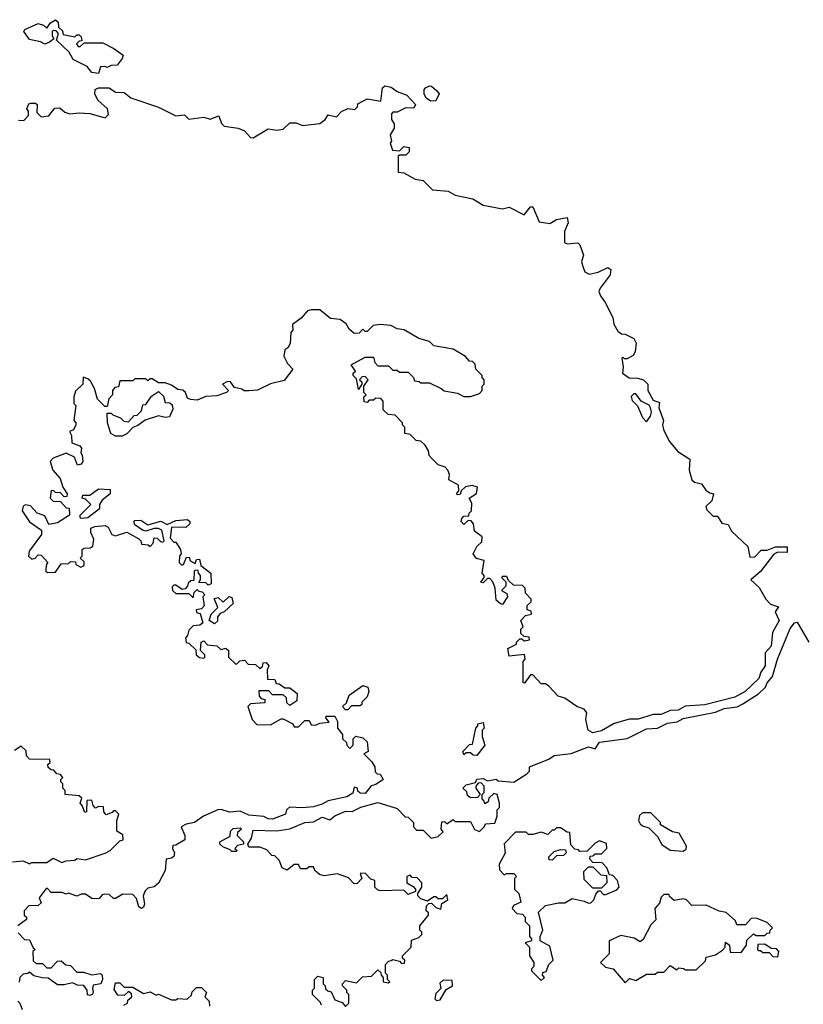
# Model space of a CAD drawing. Extents: x 2494106 to 2685573, y 758056 to 915185.
# Tile 285 of 507: x 2612559 to 2616204, y 855150 to 859730. Entities that reach past the tile are written whole.
import ezdxf

# ---------------------------------------------------------------- set-up
doc = ezdxf.new("R2010")
doc.units = 0

msp = doc.modelspace()

# ---------------------------------------------------------------- linework, layer by layer
at = {"layer": '0CON05XD'}
for points in [[(2612925, 859480), (2612895, 859483.8), (2612873, 859513), (2612807.5, 859545), (2612789.3, 859579.3), (2612730, 859635), (2612740, 859665), (2612728.3, 859678.3), (2612715, 859680), (2612710, 859675), (2612710, 859655), (2612718.3, 859641.7), (2612697.5, 859625), (2612675, 859616.7), (2612655, 859627.5), (2612605, 859637.5), (2612577.5, 859675), (2612582.5, 859685), (2612645, 859712.5), (2612670, 859705), (2612685, 859690), (2612702.5, 859715), (2612725, 859730), (2612738.3, 859718.3), (2612740, 859695), (2612758.3, 859678.3), (2612761.7, 859661.7), (2612815, 859650), (2612825, 859660), (2612835, 859660), (2612845, 859650), (2612848.3, 859631.7), (2612835, 859630), (2612823, 859617), (2612830, 859605), (2612840, 859605), (2612858.3, 859621.7), (2612945, 859622.5), (2612996.1, 859596.1), (2613040, 859565), (2613035, 859550), (2613011.7, 859518.3), (2612985, 859517.5), (2612965, 859507.5), (2612955, 859512.5), (2612935, 859510), (2612925, 859480)], [(2612553, 859263), (2612578.3, 859261.7), (2612600, 859285), (2612600, 859305), (2612592.5, 859315), (2612601.7, 859338.3), (2612608.3, 859341.7), (2612631.7, 859341.7), (2612640, 859335), (2612638.3, 859298.3), (2612658.3, 859278.3), (2612695, 859282.5), (2612721.7, 859318.3), (2612745, 859320), (2612769.3, 859299.3), (2612791.7, 859291.7), (2612835, 859296.7), (2612885, 859293.3), (2612957, 859273), (2612971.7, 859288.3), (2612967.5, 859315), (2612922.5, 859355), (2612907.5, 859385), (2612910, 859405), (2612925, 859412.5), (2612975, 859412.5), (2613005, 859393.3), (2613045, 859392), (2613075, 859366.2), (2613205, 859323.8), (2613285, 859282), (2613325, 859286.7), (2613345, 859266.7), (2613415, 859276.7), (2613445, 859266.7), (2613485, 859282.5), (2613497.5, 859247.5), (2613510, 859235), (2613575, 859226), (2613605, 859212.5), (2613631.7, 859181.7), (2613645, 859180), (2613715, 859222.5), (2613755, 859216.7), (2613785, 859220), (2613815, 859250), (2613845, 859250), (2613875, 859237.5), (2613955, 859247.5), (2613980, 859265), (2613993, 859287), (2614031.7, 859278.3), (2614055, 859302.5), (2614085, 859317.5), (2614118.3, 859311.7), (2614130, 859325), (2614131.7, 859338.3), (2614175, 859362.5), (2614238.3, 859351.7), (2614246.4, 859413.6), (2614257, 859423), (2614285.9, 859415.9), (2614315, 859396.2), (2614358.8, 859378.8), (2614400, 859335), (2614391.7, 859318.3), (2614355, 859320), (2614315, 859300), (2614295, 859300), (2614288.3, 859291.7), (2614287.5, 859265), (2614300, 859245), (2614300, 859225), (2614282.5, 859195), (2614287.5, 859165), (2614282.5, 859155), (2614293, 859123), (2614325, 859120), (2614345, 859140), (2614370, 859135), (2614370, 859115), (2614355, 859100), (2614325, 859100), (2614320, 859095), (2614320, 859020), (2614345, 859017.5), (2614398.3, 858988.3), (2614435, 858982.5), (2614478.3, 858938.3), (2614551.7, 858931.7), (2614585, 858913.3), (2614666.4, 858896.4), (2614715, 858867.5), (2614805, 858850), (2614835, 858857.5), (2614905, 858822.5), (2614935, 858860), (2614945, 858860), (2614975, 858790), (2615025, 858782.5), (2615055, 858800), (2615105, 858810), (2615110, 858785), (2615092.5, 858745), (2615093, 858693), (2615105, 858687.5), (2615155, 858692.5), (2615165, 858682.5), (2615181.2, 858635), (2615172.5, 858605), (2615177.5, 858582.5), (2615187, 858557), (2615207, 858547), (2615250, 858555), (2615295, 858576.7), (2615308.3, 858568.3), (2615305, 858542.5), (2615258.3, 858481.7), (2615253.3, 858465), (2615260, 858445), (2615282.5, 858415), (2615317.5, 858345), (2615323, 858313), (2615340.7, 858280.7), (2615358.3, 858268.3), (2615375, 858267.5), (2615415, 858247.5), (2615426.2, 858225), (2615421.2, 858185), (2615411.7, 858168.3), (2615385, 858152.5), (2615372.5, 858152.5), (2615365, 858160), (2615360, 858155), (2615366.2, 858115), (2615362.5, 858085), (2615393.6, 858063.6), (2615433, 858063), (2615460, 858055), (2615480, 858035), (2615480, 858005), (2615505, 857960), (2615535, 857950), (2615532.5, 857925), (2615553.3, 857865), (2615548.8, 857845), (2615554.1, 857824.1), (2615579.3, 857769.3), (2615620.7, 857720.7), (2615675.8, 857685.8), (2615672.5, 857635), (2615685, 857590), (2615698.3, 857578.3), (2615730.7, 857570.7), (2615750.7, 857540.7), (2615768.3, 857528.3), (2615786.7, 857525), (2615778.3, 857491.7), (2615750, 857465), (2615755, 857450), (2615785, 857420), (2615805, 857420), (2615825, 857387.5), (2615855, 857382.5), (2615870, 857350), (2615945, 857280), (2615955, 857230), (2615978.3, 857231.7), (2616008.3, 857261.7), (2616035, 857262.5), (2616075, 857277.5), (2616128.3, 857278.3), (2616128.3, 857251.7), (2616085, 857252.5), (2616066.4, 857243.6), (2616005, 857162.5), (2615960, 857125), (2615998.3, 857088.3), (2616030, 857035), (2616051.7, 857011.7), (2616088.3, 856998.3), (2616072.5, 856975), (2616091.2, 856935), (2616060.8, 856879.2), (2616054, 856815), (2616026.7, 856785), (2616025.7, 856724.3), (2616006.2, 856695), (2615996.2, 856665), (2615933.3, 856605), (2615885, 856579.2), (2615745, 856542.5), (2615653.9, 856536.1), (2615621.7, 856518.3), (2615585, 856516.2), (2615542.7, 856497.3), (2615505, 856498), (2615435, 856476.2), (2615395, 856476), (2615324.2, 856455.8), (2615265, 856422.5), (2615225, 856412.5), (2615202.5, 856425), (2615192.5, 856475), (2615196.7, 856505), (2615185, 856522.5), (2615150, 856535), (2615095, 856573.3), (2615063, 856583), (2615019.3, 856629.3), (2615005, 856640), (2614985, 856640), (2614945, 856682.5), (2614935, 856682.5), (2614906.4, 856643.6), (2614900, 856645), (2614900, 856725)], [(2614470.7, 859350.7), (2614450, 859365), (2614440, 859385), (2614440, 859405), (2614447, 859413), (2614465, 859422.5), (2614475, 859420), (2614499.3, 859399.3), (2614510, 859385), (2614495, 859353.3), (2614470.7, 859350.7)], [(2614900, 856725), (2614900, 856745), (2614910, 856755), (2614906.7, 856776.7), (2614835, 856770), (2614830, 856805), (2614870, 856825), (2614870, 856835), (2614885, 856850), (2614895, 856850), (2614905, 856840), (2614930, 856845), (2614928.3, 856858.3), (2614905, 856860), (2614890, 856875), (2614890, 856895), (2614900, 856905), (2614890, 856935), (2614911.7, 856958.3), (2614940, 856965), (2614938.3, 856978.3), (2614920, 856985), (2614920, 857005), (2614938.3, 857021.7), (2614937.5, 857035), (2614911.7, 857061.7), (2614910, 857085), (2614898.3, 857098.3), (2614855, 857100), (2614831.7, 857121.7), (2614825, 857140), (2614805, 857140), (2614800, 857135), (2614820, 857115), (2614820, 857095), (2614800, 857075), (2614825, 857060), (2614827.5, 857045), (2614805, 857010), (2614795, 857012.5), (2614775, 857030), (2614770, 857085), (2614760, 857115), (2614745, 857130), (2614735, 857130), (2614715, 857110), (2614703, 857113), (2614720, 857135), (2614720, 857145), (2614710, 857155), (2614720, 857215), (2614683, 857223), (2614667.5, 857245), (2614685, 857280), (2614708.3, 857301.7), (2614710, 857325), (2614675, 857350), (2614670, 857385), (2614658.3, 857398.3), (2614645, 857400), (2614625, 857382.5), (2614612.5, 857395), (2614615, 857410), (2614625, 857420), (2614648.3, 857421.7), (2614650, 857435), (2614660, 857445), (2614661.7, 857481.7), (2614650, 857505), (2614683.6, 857526.4), (2614687.5, 857555), (2614663.6, 857563.6), (2614632.3, 857557.7), (2614611.7, 857538.3), (2614608.3, 857521.7), (2614595, 857520), (2614590, 857525), (2614601.7, 857538.3), (2614600, 857565), (2614555, 857590), (2614557.5, 857615), (2614550, 857635), (2614538.3, 857648.3), (2614505, 857660), (2614477, 857687), (2614463, 857703), (2614460, 857725), (2614445, 857750), (2614425, 857770), (2614403, 857773), (2614375, 857800), (2614350, 857805), (2614350, 857835), (2614340, 857845), (2614340, 857855), (2614305, 857890), (2614273, 857893), (2614250, 857915), (2614250, 857955), (2614238.3, 857968.3), (2614215, 857970), (2614205, 857960), (2614185, 857960), (2614175, 857950), (2614161.7, 857951.7), (2614160, 857975), (2614170, 857985), (2614160, 857995), (2614160, 858025), (2614180, 858055), (2614165, 858070), (2614151.7, 858068.3), (2614140, 858055), (2614150, 858045), (2614150, 858035), (2614135, 858010), (2614125, 858060), (2614110, 858075), (2614110, 858085), (2614120, 858095), (2614100, 858125), (2614165, 858160), (2614205, 858160), (2614210, 858135), (2614225, 858120), (2614275, 858120), (2614295, 858100), (2614315, 858100), (2614325, 858090), (2614365, 858090), (2614390, 858065), (2614395, 858050), (2614417, 858047), (2614425, 858040), (2614465, 858040), (2614520, 858015), (2614533, 858003), (2614595, 857992.5), (2614625, 857977.5), (2614655, 857977.5), (2614698.3, 857991.7), (2614710, 858005), (2614710, 858025), (2614720, 858035), (2614720, 858055), (2614710, 858065), (2614710, 858075), (2614680, 858105), (2614677, 858127), (2614665, 858140), (2614651.7, 858141.7), (2614633, 858163), (2614575, 858196.7), (2614485, 858212.5), (2614465, 858232.5), (2614415, 858247.5), (2614347, 858287), (2614315, 858292.5), (2614285, 858307.5), (2614235, 858312.5), (2614203, 858307), (2614175, 858280), (2614165, 858280), (2614155, 858290), (2614138.3, 858271.7), (2614115, 858270), (2614090.7, 858290.7), (2614077.5, 858315), (2614050, 858335), (2614005, 858340), (2613955, 858380), (2613915, 858380), (2613897.5, 858375), (2613867.7, 858342.3), (2613828.3, 858311.7), (2613830, 858285), (2613820, 858275), (2613817, 858223), (2613806.4, 858203.6), (2613792.5, 858195), (2613787.5, 858165), (2613805, 858130), (2613830, 858105), (2613788.3, 858051.7), (2613725, 858036.2), (2613665, 858006.7), (2613625, 858003.3), (2613603.6, 858003.6), (2613591.7, 858011.7), (2613558.3, 858018.3), (2613540, 858045), (2613525, 858046.7), (2613502.5, 858035), (2613530, 858005), (2613520, 857995), (2613475, 857980), (2613425, 857977.5), (2613385, 857960), (2613353, 857963), (2613340, 857970), (2613330, 857995), (2613317, 858007), (2613295, 858010), (2613265, 858030), (2613235, 858040), (2613205, 858040), (2613175, 858060), (2613165, 858060), (2613155, 858050), (2613145, 858060), (2613095, 858060), (2613085, 858050), (2613025, 858050), (2613018.3, 858021.7), (2613001.7, 858018.3), (2612990, 858005), (2612990, 857985), (2612973, 857967), (2612965, 857930), (2612955, 857930), (2612920, 857965), (2612906.7, 858015), (2612888.3, 858048.3), (2612875, 858060), (2612853.6, 858066.4), (2612852.5, 858035), (2612818.3, 858001.7), (2612810, 857975), (2612810, 857945), (2612820, 857935), (2612810, 857865), (2612820, 857855), (2612820, 857845), (2612808.3, 857821.7), (2612790, 857815), (2612800, 857795), (2612801.7, 857761.7), (2612838.3, 857748.3), (2612847, 857737), (2612842.5, 857715), (2612850, 857705), (2612852.5, 857675), (2612845, 857662.5), (2612828.3, 857658.3), (2612813.3, 857695), (2612775, 857713.3), (2612715, 857690), (2612700, 857675), (2612712.5, 857635), (2612747.5, 857595), (2612760, 857555), (2612780, 857525), (2612778.3, 857511.7), (2612765, 857510), (2612748.3, 857528.3), (2612725, 857530), (2612718.3, 857538.3), (2612705, 857540), (2612700, 857505), (2612715, 857490), (2612748.3, 857488.3), (2612775, 857460), (2612788.3, 857458.3), (2612790, 857425), (2612735, 857390), (2612695, 857382.5), (2612675, 857422.5), (2612640, 857435), (2612608.3, 857468.3), (2612585, 857472.5), (2612575, 857467.5), (2612570, 857445), (2612603.6, 857393.6), (2612660, 857355), (2612660, 857335), (2612603, 857257), (2612600, 857235), (2612615, 857220), (2612630, 857225), (2612645, 857240), (2612658.3, 857238.3), (2612690, 857205), (2612683, 857197), (2612680, 857175), (2612680, 857165), (2612688.3, 857158.3), (2612725, 857160), (2612751.7, 857198.3), (2612785, 857200), (2612795, 857210), (2612818.3, 857208.3), (2612820, 857195), (2612843, 857183), (2612858.3, 857191.7), (2612858.3, 857208.3), (2612840, 857225), (2612850, 857235), (2612850, 857265), (2612858.3, 857271.7), (2612887, 857273), (2612898.8, 857281.2), (2612903, 857313), (2612890, 857345), (2612890, 857365), (2612908.3, 857371.7), (2612957, 857377), (2612970, 857370), (2612987.5, 857335), (2613005, 857328.8), (2613056.4, 857346.4), (2613112.5, 857315), (2613122.5, 857305), (2613125, 857290), (2613157, 857287), (2613165, 857280), (2613180, 857295), (2613185, 857320), (2613198.3, 857318.3), (2613213, 857303), (2613225, 857300), (2613230, 857305), (2613220, 857355), (2613205, 857362.5), (2613185, 857362.5), (2613145, 857350), (2613130, 857355), (2613095, 857380), (2613090, 857395), (2613095, 857400), (2613121.7, 857401.7), (2613155, 857380), (2613215, 857397.5), (2613245, 857382.5), (2613285, 857400), (2613340, 857405), (2613350, 857395), (2613350, 857385), (2613331.7, 857368.3), (2613265, 857370), (2613258.3, 857318.3), (2613275, 857300), (2613285, 857300), (2613307.5, 857265), (2613310, 857245), (2613302.5, 857235), (2613300, 857205), (2613313, 857193), (2613320, 857195), (2613335, 857230), (2613348.3, 857228.3), (2613350, 857215), (2613375, 857200), (2613381.7, 857218.3), (2613395, 857220), (2613401.7, 857191.7), (2613447.5, 857155), (2613450, 857105), (2613435, 857100), (2613425, 857110), (2613391.7, 857111.7), (2613400, 857125), (2613400, 857145), (2613390, 857155), (2613388.3, 857168.3), (2613375, 857170), (2613370, 857165), (2613368.3, 857121.7), (2613355, 857120), (2613341.7, 857108.3), (2613340, 857095), (2613328.3, 857081.7), (2613315, 857080), (2613285, 857100), (2613275, 857100), (2613268.3, 857091.7), (2613270, 857075), (2613285, 857060), (2613345, 857060), (2613365, 857040), (2613370, 857065), (2613385, 857080), (2613391.7, 857071.7), (2613408.3, 857068.3), (2613420, 857055), (2613410, 857045), (2613417, 857003), (2613405, 856990), (2613380, 856985), (2613381.7, 856971.7), (2613397.5, 856967.5), (2613410, 856925), (2613397, 856913), (2613365, 856910), (2613345, 856890), (2613340, 856865), (2613330, 856855), (2613333, 856833), (2613345, 856830), (2613378.3, 856798.3), (2613380, 856775), (2613395, 856762.5), (2613415, 856760), (2613420, 856765), (2613420, 856775), (2613400, 856795), (2613403.3, 856835), (2613415, 856840), (2613431.7, 856821.7), (2613475, 856817.5), (2613495, 856800), (2613517, 856807), (2613530, 856795), (2613530, 856765)], [(2613035, 857792.5), (2613005, 857792.5), (2612982.5, 857805), (2612967.5, 857855), (2612965, 857900), (2612985, 857900), (2612991.7, 857891.7), (2613028.3, 857878.3), (2613043, 857863), (2613065, 857860), (2613091.7, 857888.3), (2613105, 857890), (2613125, 857910), (2613131.7, 857938.3), (2613145, 857940), (2613171.7, 857978.3), (2613205, 858000), (2613228.3, 857978.3), (2613235, 857950), (2613257, 857947), (2613268.3, 857938.3), (2613271.7, 857918.3), (2613255, 857882.5), (2613235, 857880), (2613205, 857887.5), (2613143, 857867), (2613108.3, 857841.7), (2613085, 857832.5), (2613056.4, 857803.6), (2613035, 857792.5)], [(2615475, 857860), (2615492.5, 857885), (2615497.5, 857905), (2615492.5, 857925), (2615486.7, 857936.7), (2615450, 857955), (2615425, 857990), (2615415, 857990), (2615402.5, 857977.5), (2615408.3, 857958.3), (2615433, 857933), (2615455, 857880), (2615475, 857860)], [(2612845, 857410), (2612840, 857415), (2612840, 857425), (2612890, 857475), (2612865, 857500), (2612850, 857505), (2612851.7, 857518.3), (2612885, 857517.5), (2612925, 857547.5), (2612980, 857545), (2612980, 857525), (2612942.5, 857495), (2612930, 857475), (2612930, 857455), (2612875, 857412.5), (2612845, 857410)], [(2613465, 856920), (2613440, 856935), (2613450, 856965), (2613480, 856995), (2613463, 857037), (2613481.7, 857041.7), (2613505, 857020), (2613533, 857047), (2613545, 857042.5), (2613552.5, 857015), (2613510, 856975), (2613491.7, 856968.3), (2613478.3, 856951.7), (2613478.3, 856931.7), (2613465, 856920)], [(2613962.5, 855145), (2613958.3, 855158.3), (2613920, 855195), (2613920, 855215), (2613930, 855225), (2613930, 855265), (2613945, 855280), (2613970, 855275), (2613970, 855245), (2613980, 855235), (2613981.7, 855221.7), (2613991.7, 855211.7), (2614008.3, 855208.3), (2614025, 855170), (2614058.3, 855158.3), (2614075, 855140), (2614090, 855155), (2614090, 855195), (2614080, 855205), (2614080, 855215), (2614060, 855235), (2614060, 855245), (2614075, 855260), (2614125, 855250), (2614153, 855277), (2614195, 855280), (2614225, 855310), (2614238.3, 855298.3), (2614240, 855285), (2614250, 855275), (2614250, 855255), (2614275, 855250), (2614280, 855255), (2614270, 855265), (2614270, 855285), (2614260, 855295), (2614260, 855335), (2614275, 855350), (2614287, 855353), (2614295, 855357.5), (2614325, 855350), (2614335, 855340), (2614348.3, 855341.7), (2614350, 855355), (2614340, 855365), (2614340, 855375), (2614380, 855415), (2614381.7, 855448.3), (2614415, 855460), (2614430, 855475), (2614430, 855485), (2614420, 855495), (2614420, 855515), (2614460, 855565), (2614460, 855575), (2614450, 855585), (2614451.7, 855608.3), (2614461.7, 855618.3), (2614475, 855620), (2614495, 855600), (2614518.3, 855591.7), (2614521.7, 855618.3), (2614550, 855635), (2614545, 855660), (2614525, 855640), (2614505, 855640), (2614495, 855650), (2614485, 855650), (2614455, 855630), (2614425, 855640), (2614410, 855655), (2614410, 855665), (2614430, 855695), (2614430, 855715), (2614408.3, 855738.3), (2614385, 855740), (2614375, 855750), (2614360, 855745), (2614360, 855715), (2614388.3, 855698.3), (2614400, 855685), (2614400, 855675), (2614365, 855660), (2614345, 855680), (2614235, 855677.5), (2614223, 855683), (2614210, 855695), (2614210, 855725), (2614191.7, 855731.7), (2614165, 855760), (2614141.7, 855758.3), (2614150, 855735), (2614128.3, 855711.7), (2614115, 855710), (2614088.3, 855738.3), (2614037, 855757), (2613975, 855747.5), (2613953, 855753), (2613931.7, 855771.7), (2613925, 855790), (2613905, 855790), (2613895, 855780), (2613865, 855780), (2613855, 855800), (2613835, 855800), (2613803, 855773), (2613780, 855785), (2613765, 855820), (2613745, 855840), (2613731.7, 855841.7), (2613708.3, 855868.3), (2613675, 855880), (2613625, 855880), (2613620, 855895), (2613637, 855923), (2613645, 855960), (2613755, 855956.2), (2613815, 855966.2), (2613885, 855996.2), (2613925, 855998.8), (2613965, 856020), (2614001.7, 856008.3), (2614025, 856026.7), (2614075, 856048.8), (2614105, 856046.7), (2614145, 856066.2), (2614225, 856089.2), (2614300, 856065), (2614315, 856060), (2614351.7, 856021.7), (2614365, 856020), (2614390, 855995), (2614390, 855975), (2614405, 855960), (2614435, 855960), (2614473, 855923), (2614505, 855930), (2614528.3, 855951.7), (2614520, 855965), (2614521.7, 855998.3), (2614535, 856000), (2614545, 855990), (2614575, 856010), (2614585, 856000), (2614655, 856000), (2614673.6, 855963.6), (2614697, 855953), (2614720, 855975), (2614725, 855990), (2614768.3, 855991.7), (2614780, 856025), (2614780, 856055), (2614790, 856065), (2614790, 856085), (2614780, 856125), (2614765, 856130), (2614741.7, 856108.3), (2614738.3, 856091.7), (2614721.7, 856081.7), (2614720, 856095), (2614710, 856105), (2614710, 856125), (2614720, 856135), (2614720, 856165), (2614705, 856180), (2614691.7, 856178.3), (2614680, 856165), (2614680, 856155), (2614700, 856125), (2614688.3, 856111.7), (2614655, 856110), (2614641.7, 856121.7), (2614638.3, 856138.3), (2614620, 856155), (2614635, 856170), (2614678.3, 856181.7), (2614685, 856197.5), (2614715, 856200), (2614735, 856190), (2614775, 856197.5), (2614785, 856190), (2614857, 856183), (2614918.3, 856221.7), (2614930, 856235), (2614930, 856255), (2615019.5, 856290.5), (2615045, 856307.1), (2615124.2, 856315.8), (2615205, 856348), (2615235, 856337.5), (2615255, 856368.8), (2615384.1, 856385.9), (2615475, 856430.8), (2615525.7, 856434.3), (2615572.1, 856457.9), (2615617, 856463), (2615645, 856478.6), (2615795, 856508.8), (2615835, 856526.2), (2615896.1, 856533.9), (2615923, 856547), (2615995, 856594), (2616028, 856625), (2616036, 856645), (2616060, 856675), (2616084.2, 856755), (2616142.3, 856897.7), (2616162.5, 856925), (2616175, 856927.5), (2616230, 856835)], [(2613530, 856765), (2613565, 856730), (2613583, 856747), (2613605, 856750), (2613621.7, 856731.7), (2613655, 856730), (2613675, 856712.5), (2613688.3, 856721.7), (2613691.7, 856738.3), (2613705, 856740), (2613717.5, 856725), (2613710, 856705), (2613711.7, 856661.7), (2613745, 856660), (2613751.7, 856641.7), (2613765, 856640), (2613792.5, 856622.5), (2613815, 856622.5), (2613850, 856595), (2613848.3, 856561.7), (2613815, 856540), (2613801.7, 856551.7), (2613800, 856575), (2613785, 856590), (2613735, 856590), (2613717.5, 856607.5), (2613671.7, 856608.3), (2613673, 856583), (2613681.7, 856571.7), (2613698.3, 856568.3), (2613698.3, 856551.7), (2613632.5, 856547.5), (2613620, 856535), (2613640, 856475), (2613661.7, 856451.7), (2613725, 856450), (2613775, 856477.5), (2613785, 856477.5), (2613830, 856455), (2613835, 856440), (2613855, 856440), (2613885, 856470), (2613905, 856470), (2613915, 856450), (2613935, 856447.5), (2613955, 856457.5), (2613998.3, 856461.7), (2613983, 856483), (2613985, 856490), (2614025, 856490), (2614037.5, 856465), (2614037.5, 856435), (2614060, 856405), (2614060, 856385), (2614078.3, 856368.3), (2614080, 856355), (2614095, 856340), (2614110, 856355), (2614110, 856385), (2614123, 856397), (2614155, 856390), (2614175, 856370), (2614180, 856325), (2614160, 856315), (2614197, 856277), (2614210, 856255), (2614211.7, 856231.7), (2614221.7, 856221.7), (2614235, 856220), (2614250, 856195), (2614215, 856172.5), (2614193.3, 856166.7), (2614165, 856130), (2614142.5, 856132.5), (2614131.7, 856141.7), (2614130, 856155), (2614115, 856160), (2614108.3, 856131.7), (2614080, 856115), (2613993.6, 856096.4), (2613965, 856080), (2613925, 856068.8), (2613875, 856063.3), (2613813.6, 856066.4), (2613800, 856055), (2613795.8, 856034.2), (2613735, 856011.4), (2613715, 856012.9), (2613695, 856024), (2613625, 856029.2), (2613585, 856048.8), (2613535, 856044), (2613496.1, 856056.1), (2613480, 856055), (2613414.3, 856025.7), (2613372.5, 855995), (2613333, 855987), (2613310, 855975), (2613326.2, 855935), (2613326.7, 855915), (2613285, 855890), (2613271.7, 855888.3), (2613270, 855875), (2613278.8, 855855), (2613275, 855837.5), (2613265, 855828.8), (2613240, 855825), (2613235, 855772.5), (2613205, 855713.3), (2613185, 855696.7), (2613155, 855690), (2613143, 855677), (2613132.5, 855655), (2613140, 855615), (2613135, 855601.2), (2613125, 855596), (2613112.9, 855602.9), (2613101.7, 855641.7), (2613085, 855660), (2613038.3, 855661.7), (2613005, 855642.5), (2612995, 855642.5), (2612975, 855660), (2612955, 855662.5), (2612941.7, 855658.3), (2612928.3, 855641.7), (2612915, 855640), (2612895, 855642.5), (2612865, 855662.5), (2612845, 855662.5), (2612825, 855652.5), (2612785, 855667.5), (2612775, 855662.5), (2612755, 855670), (2612705, 855670), (2612688.3, 855688.3), (2612681.7, 855688.3), (2612650, 855645), (2612658.3, 855621.7), (2612645, 855610), (2612601.7, 855608.3), (2612580, 855585), (2612580, 855565), (2612590, 855555), (2612590, 855545), (2612550, 855515)], [(2614085, 856520), (2614075, 856520), (2614060, 856535), (2614078.3, 856551.7), (2614091.7, 856588.3), (2614155, 856632.5), (2614177.5, 856625), (2614183.3, 856605), (2614175, 856580), (2614150, 856555), (2614150, 856545), (2614141.7, 856538.3), (2614102.5, 856537.5), (2614085, 856520)], [(2614685, 856307.5), (2614668.3, 856308.3), (2614655, 856320), (2614635, 856320), (2614625, 856310), (2614620, 856325), (2614651.7, 856358.3), (2614665, 856360), (2614680, 856435), (2614690, 856445), (2614690, 856455), (2614715, 856460), (2614720, 856435), (2614710, 856425), (2614710, 856395), (2614722.5, 856355), (2614685, 856307.5)], [(2612525, 855812.5), (2612575, 855817.5), (2612605, 855802.5), (2612615, 855810), (2612685, 855810), (2612715, 855830), (2612755, 855810), (2612775, 855817.5), (2612815, 855820), (2612825, 855827.5), (2612865, 855822.5), (2612957, 855853), (2612980, 855865), (2613025, 855910), (2613040, 855915), (2613038.3, 855938.3), (2613010, 855955), (2613010, 856005), (2613020, 856035), (2613005, 856050), (2612995, 856050), (2612988.3, 856041.7), (2612961.7, 856031.7), (2612950, 856045), (2612948.3, 856068.3), (2612925, 856070), (2612911.7, 856061.7), (2612900, 856075), (2612895, 856100), (2612871.7, 856098.3), (2612870, 856045), (2612861.7, 856041.7), (2612850, 856075), (2612840, 856085), (2612848.3, 856108.3), (2612835, 856120), (2612770, 856125), (2612770, 856145), (2612760, 856155), (2612760, 856175), (2612750, 856185), (2612750, 856195), (2612760, 856205), (2612748.3, 856218.3), (2612731.7, 856221.7), (2612718.3, 856238.3), (2612705, 856240), (2612691.7, 856251.7), (2612690, 856265), (2612700, 856275), (2612698.3, 856288.3), (2612605, 856290), (2612590, 856305), (2612588.3, 856328.3), (2612565, 856350), (2612535, 856330)], [(2615645, 855862.5), (2615658.3, 855871.7), (2615660, 855885), (2615626.4, 855946.4), (2615595, 855952.5), (2615540, 855985), (2615540, 855995), (2615495, 856040), (2615455, 856040), (2615441.7, 856028.3), (2615437.5, 856005), (2615445, 855990), (2615455, 855980), (2615485, 855970), (2615525, 855930), (2615545, 855893.3), (2615585, 855867.5), (2615645, 855862.5)], [(2613565, 855860), (2613545, 855860), (2613538.3, 855868.3), (2613503, 855883), (2613490, 855895), (2613490, 855905), (2613538.3, 855931.7), (2613540, 855955), (2613551.7, 855968.3), (2613585, 855970), (2613590, 855965), (2613571.7, 855948.3), (2613570, 855935), (2613600, 855905), (2613600, 855895), (2613571.7, 855888.3), (2613560, 855875), (2613570, 855865), (2613565, 855860)], [(2614985, 855260), (2615000, 855275), (2614990, 855285), (2614991.7, 855298.3), (2615008.3, 855301.7), (2615020, 855335), (2615040, 855355), (2615025, 855420), (2614980, 855445), (2614980, 855465), (2614992.5, 855495), (2614971.7, 855578.3), (2615005, 855610), (2615065, 855622.5), (2615095, 855622.5), (2615128.3, 855641.7), (2615185, 855630), (2615205, 855620), (2615215, 855622.5), (2615230, 855635), (2615238.3, 855661.7), (2615251.7, 855678.3), (2615258.3, 855678.3), (2615275, 855660), (2615285, 855660), (2615337, 855683), (2615347.5, 855695), (2615340, 855725), (2615318.3, 855748.3), (2615301.7, 855751.7), (2615290, 855785), (2615268.3, 855808.3), (2615225, 855810), (2615210, 855825), (2615211.7, 855838.3), (2615225, 855840), (2615235, 855850), (2615265, 855850), (2615290, 855875), (2615288.3, 855898.3), (2615255, 855910), (2615235, 855900), (2615198.3, 855861.7), (2615165, 855860), (2615158.3, 855868.3), (2615141.7, 855871.7), (2615121.7, 855891.7), (2615118.3, 855948.3), (2615105, 855950), (2615075, 855970), (2615055, 855970), (2615045, 855960), (2615035, 855960), (2615015, 855940), (2614985, 855950), (2614945, 855940), (2614925, 855940), (2614915, 855950), (2614865, 855950), (2614813, 855897), (2614817, 855853), (2614788.3, 855801.7), (2614790, 855775), (2614811.7, 855751.7), (2614822.5, 855757.5), (2614857.5, 855757.5), (2614870, 855745), (2614860, 855735), (2614860, 855685), (2614880, 855665), (2614890, 855625), (2614855, 855610), (2614850, 855595), (2614871.7, 855571.7), (2614898.3, 855568.3), (2614910, 855555), (2614910, 855535), (2614930, 855515), (2614930, 855465), (2614940, 855455), (2614940, 855445), (2614910, 855435), (2614930, 855415), (2614930, 855375), (2614950, 855345), (2614950, 855325), (2614940, 855315), (2614940, 855305), (2614985, 855260)], [(2615035, 855820), (2615021.7, 855821.7), (2615020, 855835), (2615045, 855860), (2615075, 855870), (2615098.3, 855868.3), (2615100, 855855), (2615088.3, 855841.7), (2615055, 855840), (2615035, 855820)], [(2615265, 855690), (2615225, 855690), (2615185, 855730), (2615183, 855767), (2615205, 855790), (2615225, 855790), (2615261.7, 855751.7), (2615288.3, 855748.3), (2615290, 855715), (2615265, 855690)], [(2615375, 855250), (2615395, 855270), (2615425, 855260), (2615475, 855290), (2615515, 855290), (2615525, 855300), (2615555, 855300), (2615585, 855330), (2615615, 855310), (2615625, 855320), (2615647, 855317), (2615655, 855310), (2615705, 855310), (2615748.3, 855351.7), (2615751.7, 855368.3), (2615795, 855380), (2615828.3, 855401.7), (2615840, 855415), (2615841.7, 855438.3), (2615860, 855425), (2615863, 855393), (2615915, 855390), (2615940, 855425), (2615941.7, 855448.3), (2615971.7, 855478.3), (2615985, 855470), (2616025, 855470), (2616035, 855480), (2616048.3, 855481.7), (2616050, 855495), (2616060, 855505), (2616035, 855530), (2615985, 855550), (2615961.7, 855548.3), (2615935, 855520), (2615895, 855520), (2615888.3, 855538.3), (2615845, 855577.5), (2615813, 855583), (2615751.7, 855611.7), (2615685, 855610), (2615660, 855635), (2615645, 855640), (2615603, 855633), (2615581.7, 855651.7), (2615580, 855660), (2615555, 855660), (2615542.5, 855647.5), (2615535, 855620), (2615512.5, 855595), (2615517, 855543), (2615495, 855520), (2615459.3, 855450.7), (2615445, 855440), (2615417, 855457), (2615355, 855470), (2615300, 855445), (2615300, 855385), (2615260, 855345), (2615283, 855323), (2615320, 855315), (2615375, 855250)], [(2612551.7, 855481.7), (2612581.7, 855451.7), (2612605, 855450), (2612621.7, 855411.7), (2612630, 855405), (2612620, 855395), (2612621.7, 855351.7), (2612635, 855340), (2612665, 855340), (2612685, 855320), (2612705, 855320), (2612735, 855350), (2612751.7, 855351.7), (2612773, 855333), (2612795, 855330), (2612825, 855300), (2612855, 855300), (2612895, 855287.5), (2612935, 855292.5), (2612942.5, 855285), (2612944, 855265), (2612935.6, 855244.4), (2612901.2, 855238.8), (2612896.7, 855225), (2612900, 855205), (2612896.2, 855195), (2612885, 855190), (2612873.8, 855193.8), (2612872.5, 855215), (2612857, 855237), (2612828.3, 855238.3), (2612805, 855250), (2612765, 855240), (2612735, 855240), (2612691.7, 855271.7), (2612663, 855273), (2612625, 855282.5), (2612605, 855300), (2612597, 855293), (2612575, 855290), (2612560, 855275), (2612557, 855253)], [(2616085, 855370), (2616090, 855395), (2616078.3, 855408.3), (2616055, 855410), (2616025, 855430), (2615991.7, 855428.3), (2615990, 855405), (2615995, 855400), (2616005, 855400), (2616015, 855390), (2616045, 855390), (2616061.7, 855371.7), (2616085, 855370)], [(2613042.5, 855145), (2613060, 855155), (2613061.7, 855168.3), (2613080, 855185), (2613078.3, 855198.3), (2613065, 855210), (2613045, 855190), (2613015, 855192.5), (2612998.3, 855218.3), (2613005, 855250), (2613025, 855250), (2613045, 855230), (2613085, 855230), (2613135, 855200), (2613165, 855207.5), (2613193, 855193), (2613205, 855197.5), (2613265, 855170), (2613285, 855170), (2613295, 855177.5), (2613337, 855173), (2613358.3, 855191.7), (2613361.7, 855208.3), (2613381.7, 855228.3), (2613405, 855227.5), (2613427.5, 855205), (2613420, 855185), (2613440, 855165), (2613441.7, 855141.7)], [(2614497, 855167), (2614515, 855170), (2614542, 855218), (2614572.5, 855235), (2614570, 855260), (2614528.3, 855261.7), (2614512.5, 855247.5), (2614517, 855223), (2614495, 855200), (2614490, 855175), (2614497, 855167)], [(2612550, 855165), (2612560, 855155), (2612570, 855125)]]:
    msp.add_lwpolyline(points, dxfattribs=at)

doc.saveas('drawing.dxf')
